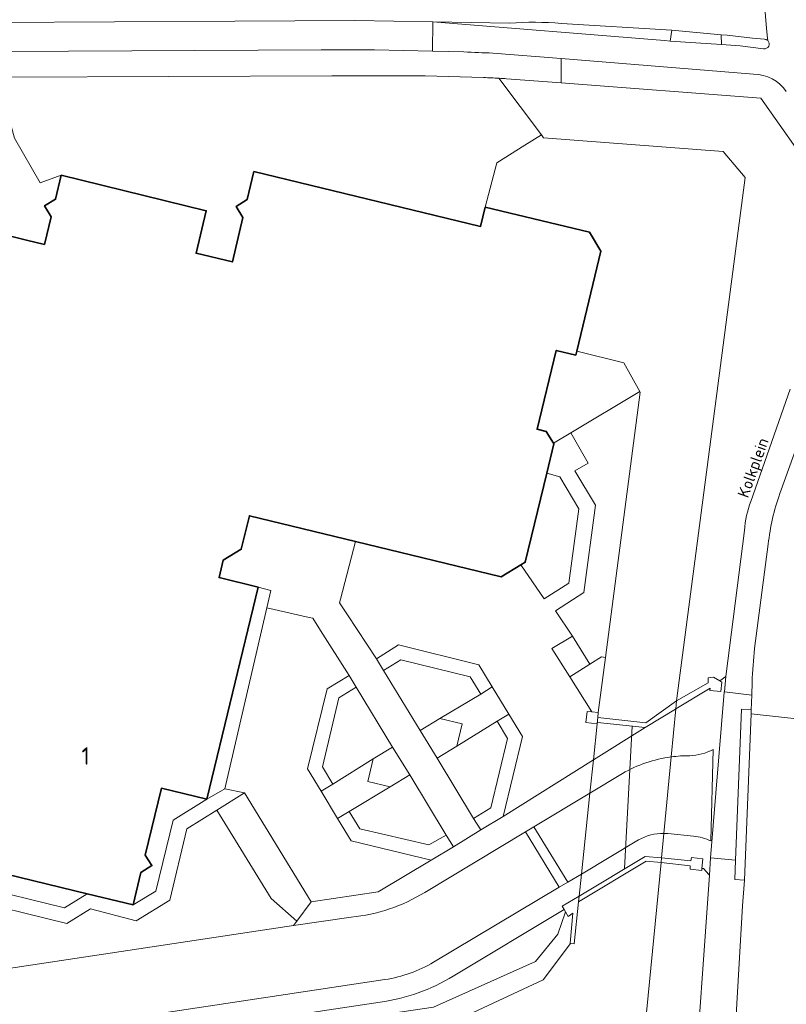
# Model space of a CAD drawing. Header units: metres. Extents: x 149984 to 156489, y 469398 to 478068.
# Tile 336 of 656: x 154092 to 154151, y 472782 to 472858. Entities that reach past the tile are written whole.
import ezdxf
from ezdxf.enums import TextEntityAlignment as Align

# ---------------------------------------------------------------- set-up
doc = ezdxf.new("R2010")
doc.units = ezdxf.units.M
doc.header["$LTSCALE"] = 0.75
for name, color, linetype, lineweight in [('B-WE-GR-BEPLANTING_CULTUUR_VASTE PLANTENVAK-GV', 252, 'Continuous', 18), ('B-WE-IE-TERREINAFSCHEIDING_KUNSTMATIG_MUUR-GV', 252, 'Continuous', 18), ('B-WE-KW-KUNSTWERK_DUIKER-G', 6, 'Continuous', 18), ('B-WE-KW-KUNSTWERK_DUIKER-GV', 6, 'Continuous', 18), ('B-WE-OG-BEBOUWING-GV', 6, 'Continuous', 35), ('B-WE-OG-BEBOUWING-T18', 1, 'Continuous', 18), ('B-WE-OG-TERREIN_BEGROEID-GV', 252, 'Continuous', 18), ('B-WE-OG-TOPOGRAFIE-T18', 7, 'Continuous', 18), ('B-WE-OG-WATER_MEER-GV', 252, 'Continuous', 18), ('B-WE-VH-GESLOTENVERHARDING_ASFALT-GV', 252, 'Continuous', 18), ('B-WE-VH-GESLOTENVERHARDING_BETON-GV', 252, 'Continuous', 18), ('B-WE-VH-HALFVERHARDING_GRASBETONSTEEN-GV', 252, 'Continuous', 18), ('B-WE-VH-OPENVERHARDING_BETONELEMENT-GV', 252, 'Continuous', 18), ('B-WE-VH-OPENVERHARDING_BETONSTRAATSTEEN-GV', 252, 'Continuous', 18), ('B-WE-VH-OPENVERHARDING_SIERBESTRATING-GV', 252, 'Continuous', 18), ('B-WE-VH-OPENVERHARDING_STRAATBAKSTEEN-GV', 252, 'Continuous', 18), ('B-WE-VH-OPENVERHARDING_TEGEL-GV', 252, 'Continuous', 18)]:
    doc.layers.add(name, color=color, linetype=linetype, lineweight=lineweight)
doc.styles.add('NLCS-ISO-M500-T18', font='NLCS-ISO.ttf', dxfattribs={"height": 0.9})
doc.styles.add('NLCS-ISO-M750-T18', font='NLCS-ISO.ttf', dxfattribs={"height": 1.35})

msp = doc.modelspace()

# ---------------------------------------------------------------- linework, layer by layer
at = {"layer": 'B-WE-GR-BEPLANTING_CULTUUR_VASTE PLANTENVAK-GV', "flags": 128}
for points in [[(154127.723, 472853.402), (154123.224, 472853.529), (154116.009, 472853.531), (154090.825, 472853.437), (154090.192, 472853.431), (154091.49, 472848.72), (154093.48, 472845.28), (154095.11, 472845.86), (154106.31, 472843.12), (154105.53, 472839.83), (154108.33, 472839.16), (154109.13, 472842.59), (154108.63, 472843.45), (154109.47, 472843.97), (154109.99, 472846.14), (154127.5, 472841.9), (154127.86, 472843.4)], [(154127.86, 472843.4), (154128.75, 472846.82), (154130.92, 472848.181), (154132.21, 472848.99), (154128.918, 472853.35)], [(154075.79, 472782.323), (154078.229, 472782.66), (154113.057, 472787.903), (154113.305, 472788.24), (154111.317, 472790.003), (154107.137, 472796.82), (154104.82, 472795.38), (154103.49, 472789.87), (154100.897, 472788.258), (154097.37, 472789.2), (154095.53, 472788.07), (154087.362, 472790.056)]]:
    msp.add_lwpolyline(points, dxfattribs=at)
at = {"layer": 'B-WE-GR-BEPLANTING_CULTUUR_VASTE PLANTENVAK-GV'}
msp.add_lwpolyline([(154128.918, 472853.35, 0.008389), (154127.723, 472853.402)], format="xyb", dxfattribs=at)
at = {"layer": 'B-WE-GR-BEPLANTING_CULTUUR_VASTE PLANTENVAK-GV', "flags": 128}
for points in [[(154134.922, 472832.259), (154134.85, 472831.96), (154133.34, 472832.33), (154131.86, 472826.23), (154132.57, 472826.06), (154133.135, 472825.15), (154134.48, 472825.958), (154139.801, 472829.151), (154138.55, 472831.36)], [(154132.61, 472822.835), (154130.95, 472815.96), (154130.618, 472815.761), (154132.41, 472813.13), (154134.32, 472814.34), (154135.08, 472820.09), (154133.62, 472822.57)], [(154107.737, 472798.465), (154110.991, 472812.443), (154111.305, 472813.793), (154110.33, 472814.03), (154106.35, 472797.66)], [(154119.45, 472808.51), (154119.99, 472807.61), (154121.33, 472808.42), (154126.69, 472807.12), (154127.51, 472805.77), (154128.4, 472806.34), (154127.36, 472808.05), (154121.15, 472809.58)], [(154135.947, 472808.096), (154134.38, 472807.123), (154136.089, 472804.419), (154136.589, 472804.359), (154137.145, 472808.603), (154136.84, 472808.65)], [(154114.13, 472800), (154115.18, 472798.27), (154116.09, 472798.83), (154115.28, 472800.15), (154116.56, 472805.5), (154117.88, 472806.31), (154117.34, 472807.21), (154115.64, 472806.18)], [(154129.68, 472804.23), (154128.78, 472803.68), (154129.57, 472802.35), (154128.3, 472797), (154126.96, 472796.18), (154127.52, 472795.29), (154129.23, 472796.33), (154130.74, 472802.51)], [(154124.14, 472800.82), (154125.66, 472801.76), (154126.07, 472803.47), (154124.36, 472803.89), (154122.83, 472802.96)], [(154119.21, 472800.78), (154118.79, 472799.04), (154120.52, 472798.61), (154122.03, 472799.53), (154120.7, 472801.68)], [(154106.35, 472797.66), (154102.85, 472798.5), (154101.59, 472793.35), (154102.12, 472792.53), (154101.26, 472791.99), (154100.66, 472789.5), (154102.42, 472790.55), (154103.75, 472796.03)], [(154116.44, 472796.16), (154117.51, 472794.45), (154123.68, 472792.96), (154125.4, 472793.99), (154124.85, 472794.89), (154123.51, 472794.13), (154118.17, 472795.38), (154117.36, 472796.7)], [(154088.412, 472790.965), (154095.35, 472789.28), (154097.122, 472790.356), (154088.755, 472792.381)]]:
    msp.add_lwpolyline(points, close=True, dxfattribs=at)
at = {"layer": 'B-WE-IE-TERREINAFSCHEIDING_KUNSTMATIG_MUUR-GV', "flags": 128}
for points in [[(154136.53, 472803.58), (154140.201, 472803.207), (154142.55, 472804.624), (154142.574, 472804.638), (154145.222, 472806.236), (154145.205, 472806.056), (154146.06, 472805.972), (154146.134, 472806.703), (154145.987, 472806.792), (154145.5, 472807.086), (154145.074, 472807.042), (154145.065, 472806.642), (154142.633, 472805.256), (154140.267, 472803.568), (154136.56, 472803.976), (154136.589, 472804.359), (154136.089, 472804.419), (154135.729, 472804.429), (154135.64, 472803.58), (154136.509, 472803.49), (154136.51, 472803.49)], [(154133.943, 472789.128), (154134.045, 472788.958), (154134.252, 472788.612), (154134.633, 472788.85), (154134.405, 472786.531), (154134.441, 472786.527), (154134.739, 472786.498), (154135.061, 472789.728), (154140.298, 472792.883), (154141.436, 472792.763), (154143.689, 472792.526), (154143.689, 472792.255), (154144.575, 472792.165), (154144.59, 472792.32), (154144.662, 472793.066), (154143.782, 472793.167), (154143.745, 472792.901), (154141.47, 472793.123), (154140.213, 472793.245), (154135.109, 472790.182), (154133.787, 472789.389)]]:
    msp.add_lwpolyline(points, close=True, dxfattribs=at)
at = {"layer": 'B-WE-KW-KUNSTWERK_DUIKER-G', "flags": 128}
msp.add_lwpolyline([(154139.202, 472803.308), (154138.612, 472792.317)], dxfattribs=at)
at = {"layer": 'B-WE-KW-KUNSTWERK_DUIKER-GV', "flags": 128}
msp.add_lwpolyline([(154142.633, 472805.256), (154140.267, 472803.568), (154136.56, 472803.976), (154136.509, 472803.49), (154136.216, 472800.709), (154135.946, 472798.136), (154135.287, 472791.88), (154135.109, 472790.182), (154135.061, 472789.728), (154140.298, 472792.883), (154141.436, 472792.763), (154141.47, 472793.123), (154141.652, 472795.018), (154142.218, 472800.929), (154142.574, 472804.638)], close=True, dxfattribs=at)
at = {"layer": 'B-WE-OG-BEBOUWING-GV', "flags": 128}
msp.add_lwpolyline([(154088.755, 472792.381), (154097.122, 472790.356), (154100.66, 472789.5), (154101.26, 472791.99), (154102.12, 472792.53), (154101.59, 472793.35), (154102.85, 472798.5), (154106.35, 472797.66), (154110.33, 472814.03), (154107.3, 472814.78), (154107.63, 472816.13), (154109.01, 472816.97), (154109.64, 472819.55), (154117.832, 472817.565), (154129.08, 472814.84), (154130.618, 472815.761), (154130.95, 472815.96), (154132.61, 472822.835), (154133.16, 472825.11), (154133.135, 472825.15), (154132.57, 472826.06), (154131.86, 472826.23), (154133.34, 472832.33), (154134.85, 472831.96), (154134.922, 472832.259), (154136.78, 472839.99), (154135.91, 472841.45), (154127.86, 472843.4), (154127.5, 472841.9), (154109.99, 472846.14), (154109.47, 472843.97), (154108.63, 472843.45), (154109.13, 472842.59), (154108.33, 472839.16), (154105.53, 472839.83), (154106.31, 472843.12), (154095.11, 472845.86), (154094.67, 472844), (154093.83, 472843.49), (154094.33, 472842.64), (154093.813, 472840.515), (154092.426, 472840.852), (154090.672, 472841.279)], dxfattribs=at)
at = {"layer": 'B-WE-OG-TERREIN_BEGROEID-GV'}
for points in [[(154129.508, 472853.31, 0.003374), (154128.918, 472853.35)], [(154147.875, 472818.425, -0.070665), (154148.375, 472820.663)], [(154125.388, 472784.001, -0.102639), (154119.739, 472781.979)]]:
    msp.add_lwpolyline(points, format="xyb", dxfattribs=at)
at = {"layer": 'B-WE-OG-TERREIN_BEGROEID-GV', "flags": 128}
for points in [[(154128.918, 472853.35), (154132.21, 472848.99), (154132.352, 472848.743), (154146.24, 472847.7), (154147.94, 472845.68), (154142.633, 472805.256), (154145.065, 472806.642), (154145.074, 472807.042), (154145.5, 472807.086), (154145.987, 472806.792), (154146.44, 472807.141), (154147.875, 472818.425)], [(154152.268, 472832.682), (154153.379, 472845.79), (154149.138, 472851.798), (154133.719, 472852.986), (154129.508, 472853.31)], [(154148.375, 472820.663), (154151.4, 472829.327)], [(154119.739, 472781.979), (154081.886, 472776.295), (154082.63, 472771.173), (154095.262, 472777.378), (154123.857, 472781.6), (154131.738, 472785.131), (154133.457, 472787.248), (154134.045, 472788.958)], [(154134.045, 472788.958), (154133.943, 472789.128), (154125.388, 472784.001)]]:
    msp.add_lwpolyline(points, dxfattribs=at)
for points in [[(154144.229, 472773.655), (154144.048, 472773.692), (154143.922, 472774.019), (154145.187, 472791.781), (154145.127, 472791.848), (154144.718, 472792.308), (154144.59, 472792.32), (154144.575, 472792.165), (154143.689, 472792.255), (154143.689, 472792.526), (154141.436, 472792.763), (154139.97, 472777.77), (154138, 472774.86), (154135.818, 472774.022), (154138.717, 472771.499)], [(154124.34, 472779.65), (154124.21, 472779.92), (154132.33, 472783.7), (154134.441, 472786.527), (154134.405, 472786.531), (154134.633, 472788.85), (154134.252, 472788.612), (154134.045, 472788.958), (154133.457, 472787.248), (154131.738, 472785.131), (154123.857, 472781.6), (154095.262, 472777.378), (154082.63, 472771.173), (154082.709, 472770.633), (154080.846, 472770.362), (154052.774, 472757.727), (154053.069, 472756.181), (154059.973, 472759.387), (154095.68, 472775.39)]]:
    msp.add_lwpolyline(points, close=True, dxfattribs=at)
at = {"layer": 'B-WE-OG-WATER_MEER-GV', "flags": 128}
msp.add_lwpolyline([(154130.92, 472848.181), (154128.75, 472846.82), (154127.86, 472843.4), (154135.91, 472841.45), (154136.78, 472839.99), (154134.922, 472832.259), (154138.55, 472831.36), (154139.801, 472829.151), (154139.83, 472829.1), (154137.145, 472808.603), (154136.589, 472804.359), (154136.56, 472803.976), (154140.267, 472803.568), (154142.633, 472805.256), (154147.94, 472845.68), (154146.24, 472847.7), (154132.352, 472848.743), (154132.21, 472848.99)], close=True, dxfattribs=at)
for points in [[(154139.97, 472777.77), (154141.436, 472792.763), (154140.298, 472792.883), (154135.061, 472789.728), (154134.739, 472786.498), (154134.441, 472786.527)], [(154134.441, 472786.527), (154132.33, 472783.7), (154124.21, 472779.92), (154124.34, 472779.65), (154095.68, 472775.39), (154059.973, 472759.387)]]:
    msp.add_lwpolyline(points, dxfattribs=at)
at = {"layer": 'B-WE-VH-GESLOTENVERHARDING_ASFALT-GV', "flags": 128}
for points in [[(154150.949, 472867.026), (154150.737, 472866.584), (154150.332, 472865.585), (154149.856, 472864.181), (154149.407, 472861.947), (154149.462, 472860.367), (154149.462, 472860.329), (154149.478, 472858.451), (154149.578, 472857.183), (154149.659, 472856.439), (154149.674, 472856.259)], [(154150.72, 472866.941), (154146.113, 472866.494), (154142.305, 472866.091), (154133.67, 472865.304), (154133.592, 472865.297), (154130.736, 472865.089), (154126.782, 472865.014), (154126.603, 472865.016), (154123.532, 472864.99), (154109.083, 472864.868), (154089.485, 472864.699), (154068.861, 472864.512), (154064.906, 472864.471), (154064.926, 472857.45), (154069.285, 472857.48), (154070.646, 472857.492), (154084.882, 472857.623), (154089.625, 472857.659), (154089.913, 472857.652), (154108.53, 472857.76), (154117.786, 472857.799), (154123.818, 472857.694), (154129.734, 472857.592)], [(154149.674, 472856.259), (154149.659, 472856.439), (154149.578, 472857.183), (154149.478, 472858.451), (154149.462, 472860.329)], [(154149.359, 472855.625), (154147.548, 472855.844), (154146.114, 472855.944), (154142.131, 472856.222), (154141.692, 472856.253), (154123.818, 472857.694), (154123.777, 472855.44), (154126.206, 472855.386)], [(154133.742, 472857.575), (154142.274, 472857.056), (154146.089, 472856.707), (154146.55, 472856.665), (154148.489, 472856.457), (154149.431, 472856.362)], [(154128.449, 472855.294), (154133.719, 472854.865), (154148.582, 472853.655)]]:
    msp.add_lwpolyline(points, dxfattribs=at)
at = {"layer": 'B-WE-VH-GESLOTENVERHARDING_ASFALT-GV'}
for points in [[(154129.734, 472857.592, -0.045159), (154133.742, 472857.575)], [(154149.674, 472856.259, -0.736576), (154149.359, 472855.625)], [(154149.431, 472856.362, -0.185076), (154149.674, 472856.259)], [(154126.206, 472855.386, 0.005359), (154128.449, 472855.294)], [(154148.582, 472853.655, -0.251752), (154151.111, 472852.314)]]:
    msp.add_lwpolyline(points, format="xyb", dxfattribs=at)
at = {"layer": 'B-WE-VH-GESLOTENVERHARDING_BETON-GV', "flags": 128}
msp.add_lwpolyline([(154149.431, 472856.362), (154148.489, 472856.457), (154146.55, 472856.665), (154146.089, 472856.707), (154146.114, 472855.944), (154147.548, 472855.844), (154149.359, 472855.625)], dxfattribs=at)
at = {"layer": 'B-WE-VH-GESLOTENVERHARDING_BETON-GV'}
for points in [[(154149.359, 472855.625, 0.736576), (154149.674, 472856.259)], [(154149.674, 472856.259, 0.185076), (154149.431, 472856.362)]]:
    msp.add_lwpolyline(points, format="xyb", dxfattribs=at)
at = {"layer": 'B-WE-VH-HALFVERHARDING_GRASBETONSTEEN-GV', "flags": 128}
msp.add_lwpolyline([(154093.813, 472840.515), (154094.33, 472842.64), (154093.83, 472843.49), (154094.67, 472844), (154095.11, 472845.86), (154093.48, 472845.28), (154091.49, 472848.72), (154090.192, 472853.431), (154087.127, 472853.401), (154089.41, 472846.92), (154090.39, 472845.1), (154089.774, 472842.578), (154090.92, 472842.299), (154090.672, 472841.279), (154092.426, 472840.852)], close=True, dxfattribs=at)
at = {"layer": 'B-WE-VH-OPENVERHARDING_BETONELEMENT-GV', "flags": 128}
for points in [[(154134.38, 472807.123), (154135.947, 472808.096), (154134.59, 472810.25), (154133.01, 472809.29)], [(154147.196, 472792.957), (154147.136, 472791.446), (154147.885, 472791.416), (154148.393, 472804.26), (154148.405, 472804.573), (154147.656, 472804.603)], [(154130.979, 472795.138), (154133.579, 472790.871), (154134.226, 472791.245), (154131.61, 472795.528)]]:
    msp.add_lwpolyline(points, close=True, dxfattribs=at)
at = {"layer": 'B-WE-VH-OPENVERHARDING_BETONSTRAATSTEEN-GV', "flags": 128}
for points in [[(154123.818, 472857.694), (154141.692, 472856.253), (154142.131, 472856.222), (154142.274, 472857.056), (154133.742, 472857.575)], [(154129.734, 472857.592), (154123.818, 472857.694)]]:
    msp.add_lwpolyline(points, dxfattribs=at)
at = {"layer": 'B-WE-VH-OPENVERHARDING_BETONSTRAATSTEEN-GV'}
msp.add_lwpolyline([(154133.742, 472857.575, 0.045159), (154129.734, 472857.592)], format="xyb", dxfattribs=at)
at = {"layer": 'B-WE-VH-OPENVERHARDING_BETONSTRAATSTEEN-GV', "flags": 128}
for points in [[(154142.274, 472857.056), (154142.131, 472856.222), (154146.114, 472855.944), (154146.089, 472856.707)], [(154114.41, 472789.74), (154109.26, 472798.14), (154107.137, 472796.82), (154111.317, 472790.003), (154113.305, 472788.24)]]:
    msp.add_lwpolyline(points, close=True, dxfattribs=at)
at = {"layer": 'B-WE-VH-OPENVERHARDING_SIERBESTRATING-GV', "flags": 128}
for points in [[(154117.832, 472817.565), (154109.64, 472819.55), (154109.01, 472816.97), (154107.63, 472816.13), (154107.3, 472814.78), (154110.33, 472814.03), (154111.305, 472813.793), (154110.991, 472812.443), (154114.265, 472811.696), (154114.535, 472811.634), (154115.131, 472810.694), (154117.34, 472807.21), (154117.88, 472806.31), (154120.7, 472801.68), (154122.03, 472799.53), (154124.85, 472794.89), (154125.4, 472793.99), (154127.52, 472795.29), (154126.96, 472796.18), (154124.14, 472800.82), (154122.83, 472802.96), (154119.99, 472807.61), (154119.45, 472808.51), (154117.22, 472811.889), (154116.605, 472812.82), (154116.678, 472813.1)], [(154128.78, 472803.68), (154129.68, 472804.23), (154128.4, 472806.34), (154127.51, 472805.77), (154124.36, 472803.89), (154126.07, 472803.47), (154125.66, 472801.76)], [(154120.52, 472798.61), (154118.79, 472799.04), (154119.21, 472800.78), (154116.09, 472798.83), (154115.18, 472798.27), (154116.44, 472796.16), (154117.36, 472796.7)]]:
    msp.add_lwpolyline(points, close=True, dxfattribs=at)
at = {"layer": 'B-WE-VH-OPENVERHARDING_STRAATBAKSTEEN-GV', "flags": 128}
for points in [[(154135.947, 472808.096), (154136.84, 472808.65), (154137.145, 472808.603), (154139.83, 472829.1), (154139.801, 472829.151), (154134.48, 472825.958), (154135.81, 472823.62), (154134.78, 472823.03), (154136.37, 472820.36), (154135.48, 472813.62), (154133.28, 472812.22), (154134.59, 472810.25)], [(154134.48, 472825.958), (154133.135, 472825.15), (154133.16, 472825.11), (154132.61, 472822.835), (154133.62, 472822.57), (154135.08, 472820.09), (154134.32, 472814.34), (154132.41, 472813.13), (154130.618, 472815.761), (154129.08, 472814.84), (154117.832, 472817.565), (154116.678, 472813.1), (154116.605, 472812.82), (154117.22, 472811.889), (154119.45, 472808.51), (154121.15, 472809.58), (154127.36, 472808.05), (154128.4, 472806.34), (154129.68, 472804.23), (154130.74, 472802.51), (154129.23, 472796.33), (154136.216, 472800.709), (154140.201, 472803.207), (154136.53, 472803.58), (154136.51, 472803.49), (154136.509, 472803.49), (154135.64, 472803.58), (154135.729, 472804.429), (154136.089, 472804.419), (154134.38, 472807.123), (154133.01, 472809.29), (154134.59, 472810.25), (154133.28, 472812.22), (154135.48, 472813.62), (154136.37, 472820.36), (154134.78, 472823.03), (154135.81, 472823.62)], [(154114.265, 472811.696), (154110.991, 472812.443), (154107.737, 472798.465), (154109.26, 472798.14), (154114.41, 472789.74), (154119.58, 472790.505), (154123.68, 472792.96), (154117.51, 472794.45), (154116.44, 472796.16), (154115.18, 472798.27), (154114.13, 472800), (154115.64, 472806.18), (154117.34, 472807.21), (154115.131, 472810.694), (154114.535, 472811.634)], [(154119.99, 472807.61), (154122.83, 472802.96), (154124.36, 472803.89), (154127.51, 472805.77), (154126.69, 472807.12), (154121.33, 472808.42)], [(154117.88, 472806.31), (154116.56, 472805.5), (154115.28, 472800.15), (154116.09, 472798.83), (154119.21, 472800.78), (154120.7, 472801.68)], [(154148.438, 472805.684), (154146.326, 472805.943), (154146.324, 472805.926), (154145.25, 472793.134), (154147.196, 472792.957), (154147.656, 472804.603), (154148.405, 472804.573)], [(154125.66, 472801.76), (154124.14, 472800.82), (154126.96, 472796.18), (154128.3, 472797), (154129.57, 472802.35), (154128.78, 472803.68)], [(154117.36, 472796.7), (154118.17, 472795.38), (154123.51, 472794.13), (154124.85, 472794.89), (154122.03, 472799.53), (154120.52, 472798.61)], [(154147.885, 472791.416), (154147.136, 472791.446), (154147.196, 472792.957), (154145.25, 472793.134), (154145.187, 472791.781), (154143.922, 472774.019), (154144.048, 472773.692), (154144.229, 472773.655), (154145.087, 472773.592), (154146.771, 472774.584), (154147.061, 472777.855), (154147.74, 472789.416)]]:
    msp.add_lwpolyline(points, close=True, dxfattribs=at)
for points in [[(154151.4, 472829.327), (154148.375, 472820.663)], [(154150.616, 472821.263), (154153.384, 472828.984), (154153.43, 472829.113)], [(154156.563, 472819.655), (154159.403, 472826.955), (154153.384, 472828.984), (154150.616, 472821.263)], [(154147.875, 472818.425), (154146.44, 472807.141), (154146.326, 472805.943), (154148.438, 472805.684), (154148.469, 472806.704)], [(154148.642, 472809.297), (154149.722, 472817.357)], [(154149.722, 472817.357), (154148.642, 472809.297)], [(154125.388, 472784.001), (154133.943, 472789.128), (154133.787, 472789.389), (154135.109, 472790.182), (154140.213, 472793.245), (154141.47, 472793.123), (154143.745, 472792.901), (154143.782, 472793.167), (154144.662, 472793.066), (154144.59, 472792.32), (154144.718, 472792.308), (154145.127, 472791.848), (154145.187, 472791.781), (154145.25, 472793.134), (154146.324, 472805.926), (154146.326, 472805.943), (154146.44, 472807.141), (154145.987, 472806.792), (154146.134, 472806.703), (154146.06, 472805.972), (154145.205, 472806.056), (154145.222, 472806.236), (154142.574, 472804.638), (154142.55, 472804.624), (154140.201, 472803.207), (154136.216, 472800.709), (154129.23, 472796.33), (154127.52, 472795.29), (154125.4, 472793.99), (154123.68, 472792.96), (154119.58, 472790.505), (154114.41, 472789.74), (154113.305, 472788.24), (154113.057, 472787.903), (154117.5, 472788.56)], [(154148.469, 472806.704), (154148.438, 472805.684), (154148.405, 472804.573), (154148.393, 472804.26), (154154.498, 472803.597)], [(154154.131, 472800.546), (154154.498, 472803.597), (154148.393, 472804.26), (154147.885, 472791.416), (154147.74, 472789.416), (154147.061, 472777.855)], [(154145.472, 472801.502), (154145.282, 472794.432)], [(154145.282, 472794.432), (154145.472, 472801.502)], [(154123.19, 472790.46), (154130.979, 472795.138), (154131.61, 472795.528), (154135.946, 472798.136), (154138.452, 472799.643)], [(154138.452, 472799.643), (154135.946, 472798.136), (154131.61, 472795.528), (154134.226, 472791.245), (154135.287, 472791.88), (154139.691, 472794.513)], [(154087.362, 472790.056), (154095.53, 472788.07), (154097.37, 472789.2), (154100.897, 472788.258), (154103.49, 472789.87), (154104.82, 472795.38), (154107.137, 472796.82), (154109.26, 472798.14), (154107.737, 472798.465), (154106.35, 472797.66), (154103.75, 472796.03), (154102.42, 472790.55), (154100.66, 472789.5), (154097.122, 472790.356), (154095.35, 472789.28), (154088.412, 472790.965)], [(154123.872, 472785.068), (154133.579, 472790.871), (154130.979, 472795.138), (154123.19, 472790.46)], [(154143.956, 472794.804), (154141.96, 472794.999)], [(154141.96, 472794.999), (154143.956, 472794.804)], [(154139.691, 472794.513), (154135.287, 472791.88), (154134.226, 472791.245), (154133.579, 472790.871), (154123.872, 472785.068)], [(154117.5, 472788.56), (154113.057, 472787.903), (154078.229, 472782.66), (154075.79, 472782.323)], [(154120.114, 472783.726), (154081.544, 472777.91), (154081.028, 472777.891), (154058.264, 472774.539)], [(154058.264, 472774.539), (154081.028, 472777.891), (154081.544, 472777.91), (154120.114, 472783.726)], [(154056.27, 472774.352), (154050.321, 472774.28), (154050.321, 472774.012), (154049.975, 472774.012), (154050.173, 472772.616), (154050.297, 472771.821), (154081.282, 472776.204), (154081.886, 472776.295), (154119.739, 472781.979)]]:
    msp.add_lwpolyline(points, dxfattribs=at)
at = {"layer": 'B-WE-VH-OPENVERHARDING_STRAATBAKSTEEN-GV'}
for points in [[(154148.375, 472820.663, 0.070665), (154147.875, 472818.425)], [(154149.722, 472817.357, -0.06345), (154150.616, 472821.263)], [(154150.616, 472821.263, 0.06345), (154149.722, 472817.357)], [(154148.469, 472806.704, -0.006553), (154148.642, 472809.297)], [(154148.642, 472809.297, 0.006553), (154148.469, 472806.704)], [(154138.452, 472799.643, -0.097744), (154142.218, 472800.929)], [(154142.218, 472800.929, 0.097744), (154138.452, 472799.643)], [(154142.218, 472800.929, -0.035266), (154143.662, 472801.02)], [(154143.662, 472801.02, 0.035266), (154142.218, 472800.929)], [(154143.662, 472801.02, 0.111631), (154145.472, 472801.502)], [(154145.472, 472801.502, -0.111631), (154143.662, 472801.02)], [(154141.652, 472795.018, 0.138098), (154139.691, 472794.513)], [(154139.691, 472794.513, -0.138098), (154141.652, 472795.018)], [(154141.96, 472794.999, 0.022641), (154141.652, 472795.018)], [(154141.652, 472795.018, -0.022641), (154141.96, 472794.999)], [(154145.282, 472794.432, 0.09336), (154143.956, 472794.804)], [(154143.956, 472794.804, -0.09336), (154145.282, 472794.432)], [(154117.5, 472788.56, 0.11534), (154123.19, 472790.46)], [(154123.19, 472790.46, -0.11534), (154117.5, 472788.56)], [(154123.872, 472785.068, -0.091467), (154120.114, 472783.726)], [(154120.114, 472783.726, 0.091467), (154123.872, 472785.068)], [(154119.739, 472781.979, 0.102639), (154125.388, 472784.001)]]:
    msp.add_lwpolyline(points, format="xyb", dxfattribs=at)
at = {"layer": 'B-WE-VH-OPENVERHARDING_TEGEL-GV', "flags": 128}
msp.add_lwpolyline([(154089.623, 472855.406), (154090.793, 472855.412), (154115.199, 472855.535), (154119.294, 472855.54), (154123.777, 472855.44), (154123.818, 472857.694), (154117.786, 472857.799), (154108.53, 472857.76), (154089.913, 472857.652), (154089.625, 472857.659)], close=True, dxfattribs=at)
for points in [[(154126.206, 472855.386), (154123.777, 472855.44), (154119.294, 472855.54), (154115.199, 472855.535), (154090.793, 472855.412), (154090.825, 472853.437), (154116.009, 472853.531), (154123.224, 472853.529), (154127.723, 472853.402)], [(154129.508, 472853.31), (154133.719, 472852.986), (154133.719, 472854.865), (154128.449, 472855.294)], [(154148.582, 472853.655), (154133.719, 472854.865), (154133.719, 472852.986), (154149.138, 472851.798), (154153.379, 472845.79), (154155.269, 472845.63)]]:
    msp.add_lwpolyline(points, dxfattribs=at)
at = {"layer": 'B-WE-VH-OPENVERHARDING_TEGEL-GV'}
for points in [[(154128.449, 472855.294, -0.005359), (154126.206, 472855.386)], [(154127.723, 472853.402, -0.008389), (154128.918, 472853.35)], [(154128.918, 472853.35, -0.003374), (154129.508, 472853.31)], [(154151.111, 472852.314, 0.251752), (154148.582, 472853.655)]]:
    msp.add_lwpolyline(points, format="xyb", dxfattribs=at)

# ---------------------------------------------------------------- texts
at = {"layer": 'B-WE-OG-BEBOUWING-T18', "style": 'NLCS-ISO-M750-T18'}
msp.add_text('1', height=1.35, dxfattribs=at).set_placement((154097, 472801), align=Align.MIDDLE)
at = {"layer": 'B-WE-OG-TOPOGRAFIE-T18', "style": 'NLCS-ISO-M500-T18'}
msp.add_text('Kolkplein', height=0.9, rotation=70.3, dxfattribs=at).set_placement((154148.667, 472823.223), align=Align.MIDDLE)

doc.saveas('drawing.dxf')
